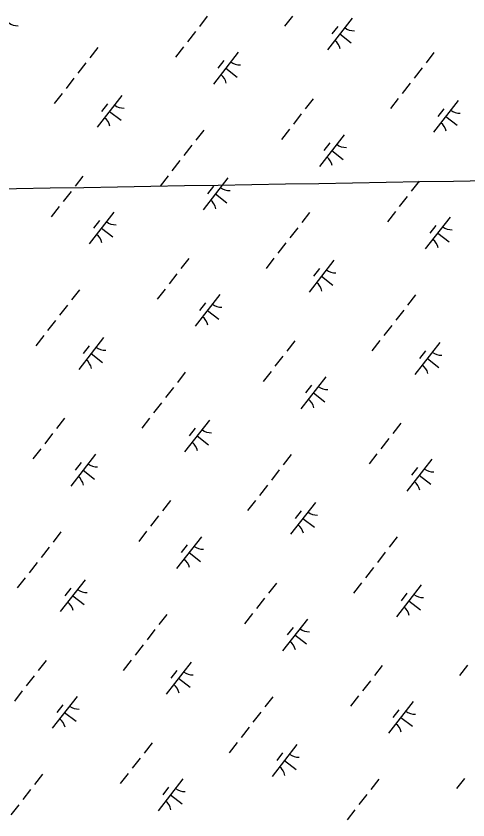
# Model space of a CAD drawing. Extents: x 3888273 to 3909528, y 158682 to 181032.
# Drawn here: x 3901581 to 3902141, y 168131 to 169127 of the extents above; entities that cross this region are included whole.
import ezdxf

# ---------------------------------------------------------------- set-up
doc = ezdxf.new("R2010")
doc.units = 0
doc.layers.add('V-GRID-MAJR', color=7, linetype='Continuous')
doc.layers.add('V-WETL-SWMP', color=7, linetype='Continuous')

msp = doc.modelspace()

# ---------------------------------------------------------------- linework, layer by layer
at = {"layer": 'V-GRID-MAJR'}
msp.add_spline([(3893488.4, 168777.59), (3893877.65, 168784.1), (3899207.97, 168873.65), (3904538.27, 168963.98), (3905476.67, 168979.96)], degree=3, dxfattribs=at)
at = {"layer": 'V-WETL-SWMP'}
for p, q in [((3901818, 169127.26), (3901808.18, 169114.63)), ((3901923.47, 169127.5), (3901913.64, 169114.87)), ((3901997.61, 169125.03), (3901966.9, 169085.56)), ((3901979.85, 169114.77), (3901972.48, 169105.3)), ((3901803.26, 169108.32), (3901793.44, 169095.69)), ((3901982.26, 169105.3), (3901996.46, 169094.24)), ((3901788.53, 169089.37), (3901778.7, 169076.75)), ((3901682.29, 169088.41), (3901672.47, 169075.78)), ((3901856.37, 169082.58), (3901825.66, 169043.12)), ((3902098.96, 169082.18), (3902089.13, 169069.55)), ((3901667.55, 169069.46), (3901657.73, 169056.84)), ((3901838.61, 169072.32), (3901831.24, 169062.85)), ((3901841.02, 169062.85), (3901855.22, 169051.79)), ((3902084.22, 169063.24), (3902074.4, 169050.61)), ((3901652.82, 169050.52), (3901642.99, 169037.9)), ((3902069.48, 169044.3), (3902059.66, 169031.67)), ((3901638.08, 169031.58), (3901628.25, 169018.95)), ((3901712.22, 169029.11), (3901681.52, 168989.65)), ((3901949.28, 169025.11), (3901939.46, 169012.49)), ((3902054.75, 169025.36), (3902044.92, 169012.73)), ((3902128.89, 169022.88), (3902098.18, 168983.42)), ((3901694.46, 169018.85), (3901687.1, 169009.38)), ((3901696.87, 169009.38), (3901711.08, 168998.32)), ((3902111.13, 169012.62), (3902103.76, 169003.15)), ((3901934.55, 169006.17), (3901924.72, 168993.54)), ((3902113.54, 169003.15), (3902127.74, 168992.1)), ((3901813.57, 168986.26), (3901803.75, 168973.63)), ((3901919.81, 168987.23), (3901909.98, 168974.6)), ((3901987.65, 168980.43), (3901956.94, 168940.97)), ((3901969.89, 168970.18), (3901962.52, 168960.7)), ((3901798.83, 168967.32), (3901789.01, 168954.69)), ((3901972.3, 168960.7), (3901986.5, 168949.65)), ((3901784.1, 168948.38), (3901774.27, 168935.75)), ((3901663.9, 168929.19), (3901654.07, 168916.57)), ((3901769.36, 168929.44), (3901759.53, 168916.81)), ((3901843.5, 168926.96), (3901812.8, 168887.5)), ((3902080.56, 168922.97), (3902070.74, 168910.34)), ((3901649.16, 168910.25), (3901639.33, 168897.62)), ((3901825.75, 168916.71), (3901818.38, 168907.23)), ((3901828.15, 168907.23), (3901842.36, 168896.18)), ((3902065.83, 168904.03), (3902056, 168891.4)), ((3901634.42, 168891.31), (3901624.6, 168878.68)), ((3901702.26, 168884.51), (3901671.56, 168845.05)), ((3901944.85, 168884.12), (3901935.03, 168871.49)), ((3902051.09, 168885.08), (3902041.26, 168872.46)), ((3901684.5, 168874.26), (3901677.14, 168864.79)), ((3902118.93, 168878.29), (3902088.22, 168838.83)), ((3901686.91, 168864.78), (3901701.12, 168853.73)), ((3901930.12, 168865.18), (3901920.29, 168852.55)), ((3902101.17, 168868.03), (3902093.8, 168858.56)), ((3902103.58, 168858.56), (3902117.78, 168847.5)), ((3901915.38, 168846.23), (3901905.55, 168833.61)), ((3901795.18, 168827.05), (3901785.35, 168814.42)), ((3901900.64, 168827.29), (3901890.81, 168814.66)), ((3901974.78, 168824.82), (3901944.08, 168785.36)), ((3901957.03, 168814.56), (3901949.66, 168805.09)), ((3901780.44, 168808.11), (3901770.61, 168795.48)), ((3901959.43, 168805.09), (3901973.64, 168794.03)), ((3901659.47, 168788.2), (3901649.64, 168775.57)), ((3901765.7, 168789.17), (3901755.88, 168776.54)), ((3901833.54, 168782.37), (3901802.84, 168742.91)), ((3902076.13, 168781.97), (3902066.31, 168769.34)), ((3901815.78, 168772.11), (3901808.42, 168762.64)), ((3901644.73, 168769.26), (3901634.9, 168756.63)), ((3901818.19, 168762.64), (3901832.4, 168751.59)), ((3902061.4, 168763.03), (3902051.57, 168750.4)), ((3901629.99, 168750.31), (3901620.17, 168737.69)), ((3902046.66, 168744.09), (3902036.83, 168731.46)), ((3901615.25, 168731.37), (3901605.43, 168718.74)), ((3901689.4, 168728.9), (3901658.69, 168689.44)), ((3901926.46, 168724.9), (3901916.63, 168712.28)), ((3902031.92, 168725.15), (3902022.1, 168712.52)), ((3902106.06, 168722.67), (3902075.36, 168683.21)), ((3901671.64, 168718.64), (3901664.27, 168709.17)), ((3902088.31, 168712.42), (3902080.94, 168702.95)), ((3901674.04, 168709.17), (3901688.25, 168698.12)), ((3901911.72, 168705.96), (3901901.89, 168693.33)), ((3902090.71, 168702.94), (3902104.92, 168691.89)), ((3901790.75, 168686.05), (3901780.92, 168673.43)), ((3901896.98, 168687.02), (3901887.16, 168674.39)), ((3901964.82, 168680.22), (3901934.12, 168640.76)), ((3901776.01, 168667.11), (3901766.18, 168654.48)), ((3901947.07, 168669.97), (3901939.7, 168660.5)), ((3901949.47, 168660.49), (3901963.68, 168649.44)), ((3901761.27, 168648.17), (3901751.45, 168635.54)), ((3901641.07, 168628.99), (3901631.25, 168616.36)), ((3901746.53, 168629.23), (3901736.71, 168616.6)), ((3901820.68, 168626.75), (3901789.97, 168587.29)), ((3902057.74, 168622.76), (3902047.91, 168610.13)), ((3901802.92, 168616.5), (3901795.55, 168607.03)), ((3901626.33, 168610.04), (3901616.51, 168597.42)), ((3901805.32, 168607.02), (3901819.53, 168595.97)), ((3902043, 168603.82), (3902033.17, 168591.19)), ((3901611.59, 168591.1), (3901601.77, 168578.47)), ((3901679.44, 168584.31), (3901648.73, 168544.84)), ((3901922.03, 168583.91), (3901912.2, 168571.28)), ((3902028.26, 168584.88), (3902018.44, 168572.25)), ((3901661.68, 168574.05), (3901654.31, 168564.58)), ((3902096.1, 168578.08), (3902065.4, 168538.62)), ((3901664.08, 168564.57), (3901678.29, 168553.52)), ((3901907.29, 168564.97), (3901897.46, 168552.34)), ((3902078.35, 168567.82), (3902070.98, 168558.35)), ((3902080.75, 168558.35), (3902094.96, 168547.3)), ((3901892.55, 168546.03), (3901882.73, 168533.4)), ((3901772.35, 168526.84), (3901762.53, 168514.21)), ((3901877.81, 168527.08), (3901867.99, 168514.46)), ((3901951.96, 168524.61), (3901921.25, 168485.15)), ((3901934.2, 168514.35), (3901926.83, 168504.88)), ((3901757.61, 168507.9), (3901747.79, 168495.27)), ((3901936.61, 168504.88), (3901950.81, 168493.83)), ((3901636.64, 168487.99), (3901626.82, 168475.36)), ((3901742.88, 168488.96), (3901733.05, 168476.33)), ((3901810.72, 168482.16), (3901780.01, 168442.7)), ((3902053.31, 168481.76), (3902043.48, 168469.14)), ((3901792.96, 168471.9), (3901785.59, 168462.43)), ((3901621.9, 168469.05), (3901612.08, 168456.42)), ((3901795.36, 168462.43), (3901809.57, 168451.38)), ((3902038.57, 168462.82), (3902028.75, 168450.19)), ((3901607.17, 168450.11), (3901597.34, 168437.48)), ((3902023.83, 168443.88), (3902014.01, 168431.25)), ((3901592.43, 168431.16), (3901582.6, 168418.54)), ((3901666.57, 168428.69), (3901635.87, 168389.23)), ((3901903.63, 168424.7), (3901893.81, 168412.07)), ((3902009.09, 168424.94), (3901999.27, 168412.31)), ((3902083.24, 168422.47), (3902052.53, 168383)), ((3901648.81, 168418.43), (3901641.44, 168408.96)), ((3902065.48, 168412.21), (3902058.11, 168402.74)), ((3901651.22, 168408.96), (3901665.42, 168397.91)), ((3901888.89, 168405.75), (3901879.07, 168393.13)), ((3902067.89, 168402.73), (3902082.09, 168391.68)), ((3901767.92, 168385.85), (3901758.1, 168373.22)), ((3901874.16, 168386.81), (3901864.33, 168374.18)), ((3901942, 168380.02), (3901911.29, 168340.55)), ((3901753.18, 168366.9), (3901743.36, 168354.28)), ((3901924.24, 168369.76), (3901916.87, 168360.29)), ((3901926.64, 168360.29), (3901940.85, 168349.23)), ((3901738.45, 168347.96), (3901728.62, 168335.33)), ((3901618.25, 168328.78), (3901608.42, 168316.15)), ((3901723.71, 168329.02), (3901713.88, 168316.39)), ((3901797.85, 168326.55), (3901767.15, 168287.08)), ((3902034.91, 168322.55), (3902025.09, 168309.92)), ((3902140.38, 168322.79), (3902130.55, 168310.17)), ((3901780.09, 168316.29), (3901772.73, 168306.82)), ((3901603.51, 168309.84), (3901593.68, 168297.21)), ((3901782.5, 168306.82), (3901796.71, 168295.76)), ((3902020.17, 168303.61), (3902010.35, 168290.98)), ((3901588.77, 168290.89), (3901578.94, 168278.27)), ((3901656.61, 168284.1), (3901625.91, 168244.64)), ((3901899.2, 168283.7), (3901889.38, 168271.07)), ((3902005.44, 168284.67), (3901995.61, 168272.04)), ((3901638.85, 168273.84), (3901631.48, 168264.37)), ((3902073.28, 168277.87), (3902042.57, 168238.41)), ((3901641.26, 168264.37), (3901655.46, 168253.31)), ((3901884.46, 168264.76), (3901874.64, 168252.13)), ((3902055.52, 168267.61), (3902048.15, 168258.14)), ((3902057.93, 168258.14), (3902072.13, 168247.09)), ((3901869.73, 168245.82), (3901859.9, 168233.19)), ((3901749.53, 168226.63), (3901739.7, 168214)), ((3901854.99, 168226.87), (3901845.16, 168214.25)), ((3901929.13, 168224.4), (3901898.43, 168184.94)), ((3901911.37, 168214.14), (3901904.01, 168204.67)), ((3901734.79, 168207.69), (3901724.96, 168195.06)), ((3901913.78, 168204.67), (3901927.99, 168193.62)), ((3901613.82, 168187.78), (3901603.99, 168175.15)), ((3901720.05, 168188.75), (3901710.22, 168176.12)), ((3901787.89, 168181.95), (3901757.19, 168142.49)), ((3902136.72, 168182.52), (3902126.89, 168169.9)), ((3902030.48, 168181.56), (3902020.66, 168168.93)), ((3901599.08, 168168.84), (3901589.25, 168156.21)), ((3901770.13, 168171.7), (3901762.76, 168162.22)), ((3901772.54, 168162.22), (3901786.74, 168151.17)), ((3902015.75, 168162.61), (3902005.92, 168149.99)), ((3901584.34, 168149.9), (3901574.51, 168137.27)), ((3902001.01, 168143.67), (3901991.18, 168131.04))]:
    msp.add_line(p, q, dxfattribs=at)
for centre, start, end in [((3901582.74, 169133.18), 231.34298, 272.88664), ((3901999.41, 169126.95), 231.34298, 272.88664), ((3901965.48, 169083.35), 11.34298, 52.88663), ((3901858.16, 169084.5), 231.34298, 272.88664), ((3901824.24, 169040.9), 11.34298, 52.88663), ((3901714.02, 169031.03), 231.34298, 272.88664), ((3902130.69, 169024.81), 231.34298, 272.88664), ((3901680.09, 168987.43), 11.34298, 52.88663), ((3902096.76, 168981.21), 11.34298, 52.88663), ((3901989.44, 168982.36), 231.34298, 272.88664), ((3901955.52, 168938.76), 11.34298, 52.88663), ((3901845.3, 168928.89), 231.34298, 272.88664), ((3901811.38, 168885.29), 11.34298, 52.88663), ((3901704.06, 168886.44), 231.34298, 272.88664), ((3902120.73, 168880.21), 231.34298, 272.88664), ((3901670.13, 168842.84), 11.34298, 52.88663), ((3902086.8, 168836.61), 11.34298, 52.88663), ((3901976.58, 168826.74), 231.34298, 272.88664), ((3901942.66, 168783.14), 11.34298, 52.88663), ((3901835.34, 168784.29), 231.34298, 272.88664), ((3901801.42, 168740.69), 11.34298, 52.88663), ((3901691.19, 168730.82), 231.34298, 272.88664), ((3902107.86, 168724.6), 231.34298, 272.88664), ((3901657.27, 168687.22), 11.34298, 52.88663), ((3902073.94, 168681), 11.34298, 52.88663), ((3901966.62, 168682.15), 231.34298, 272.88664), ((3901932.7, 168638.55), 11.34298, 52.88663), ((3901822.47, 168628.68), 231.34298, 272.88664), ((3901788.55, 168585.08), 11.34298, 52.88663), ((3901681.23, 168586.23), 231.34298, 272.88664), ((3902097.9, 168580), 231.34298, 272.88664), ((3901647.31, 168542.63), 11.34298, 52.88663), ((3902063.98, 168536.4), 11.34298, 52.88663), ((3901953.75, 168526.53), 231.34298, 272.88664), ((3901919.83, 168482.93), 11.34298, 52.88663), ((3901812.51, 168484.08), 231.34298, 272.88664), ((3901778.59, 168440.48), 11.34298, 52.88663), ((3901668.37, 168430.61), 231.34298, 272.88664), ((3901634.44, 168387.01), 11.34298, 52.88663), ((3902085.04, 168424.39), 231.34298, 272.88664), ((3902051.11, 168380.79), 11.34298, 52.88663), ((3901943.79, 168381.94), 231.34298, 272.88664), ((3901909.87, 168338.34), 11.34298, 52.88663), ((3901799.65, 168328.47), 231.34298, 272.88664), ((3901765.72, 168284.87), 11.34298, 52.88663), ((3901658.41, 168286.02), 231.34298, 272.88664), ((3902075.07, 168279.79), 231.34298, 272.88664), ((3901624.48, 168242.42), 11.34298, 52.88663), ((3902041.15, 168236.19), 11.34298, 52.88663), ((3901930.93, 168226.32), 231.34298, 272.88664), ((3901897.01, 168182.72), 11.34298, 52.88663), ((3901789.69, 168183.88), 231.34298, 272.88664), ((3901755.76, 168140.28), 11.34298, 52.88663)]:
    msp.add_arc(centre, 17.62, start, end, dxfattribs=at)

doc.saveas('drawing.dxf')
